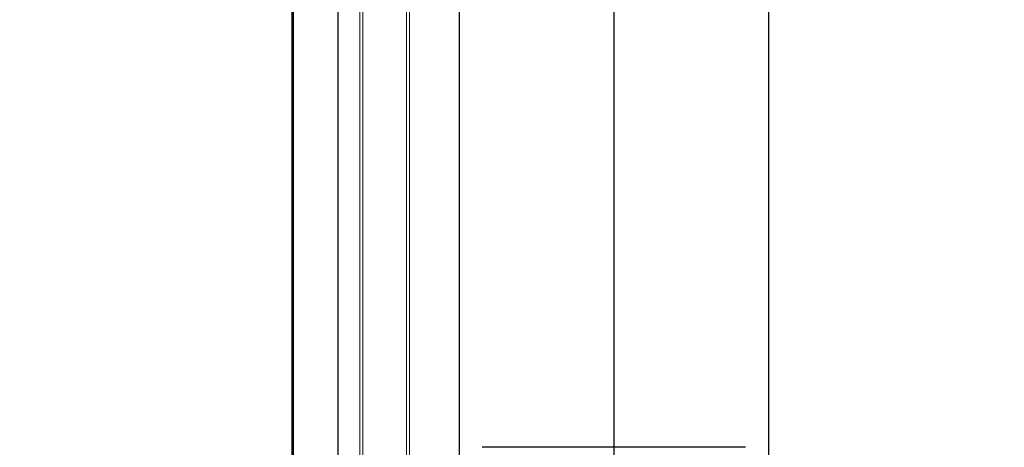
# Model space of a CAD drawing. Extents: x -805 to 3526, y -961 to 1039.
# Tile 389 of 473: x 1259.481 to 1259.799, y 40.068 to 40.206. Entities that reach past the tile are written whole.
import ezdxf

# ---------------------------------------------------------------- set-up
doc = ezdxf.new("R2010")
doc.units = 0
doc.layers.add('TTK-P-Aufzug', color=251, linetype='Continuous')
doc.layers.add('TTK-P-Bahnsteig', color=12, linetype='Continuous')

msp = doc.modelspace()

# ---------------------------------------------------------------- linework, layer by layer
at = {"layer": 'TTK-P-Aufzug', "color": 251, "ltscale": 20}
msp.add_line((1259.67308, 41.22783), (1259.67308, 37.31783), dxfattribs=at)
at = {"layer": 'TTK-P-Aufzug', "color": 251, "lineweight": 13}
for p, q in [((1259.59107, 40.61483), (1259.59107, 40.05083)), ((1259.59207, 40.61483), (1259.59207, 40.05083)), ((1259.59207, 40.05083), (1259.59207, 40.61483)), ((1259.60607, 40.05083), (1259.60607, 40.61483)), ((1259.60607, 40.61483), (1259.60607, 40.05083)), ((1259.60707, 40.05083), (1259.60707, 40.61483))]:
    msp.add_line(p, q, dxfattribs=at)
at = {"layer": 'TTK-P-Aufzug', "color": 251}
for p, q in [((1259.56907, 40.60349), (1259.56907, 40.06531)), ((1259.56963, 40.06531), (1259.56963, 40.60297)), ((1259.58405, 40.06531), (1259.58405, 40.60287)), ((1259.58406, 40.06531), (1259.58406, 40.60287)), ((1259.62308, 40.58533), (1259.62308, 40.06283)), ((1259.72308, 40.06033), (1259.72308, 40.58533)), ((1259.71558, 40.06783), (1259.63058, 40.06783))]:
    msp.add_line(p, q, dxfattribs=at)
at = {"layer": 'TTK-P-Bahnsteig', "color": 251}
msp.add_circle((473.78511, 39.13225), 1000, dxfattribs=at)

doc.saveas('drawing.dxf')
